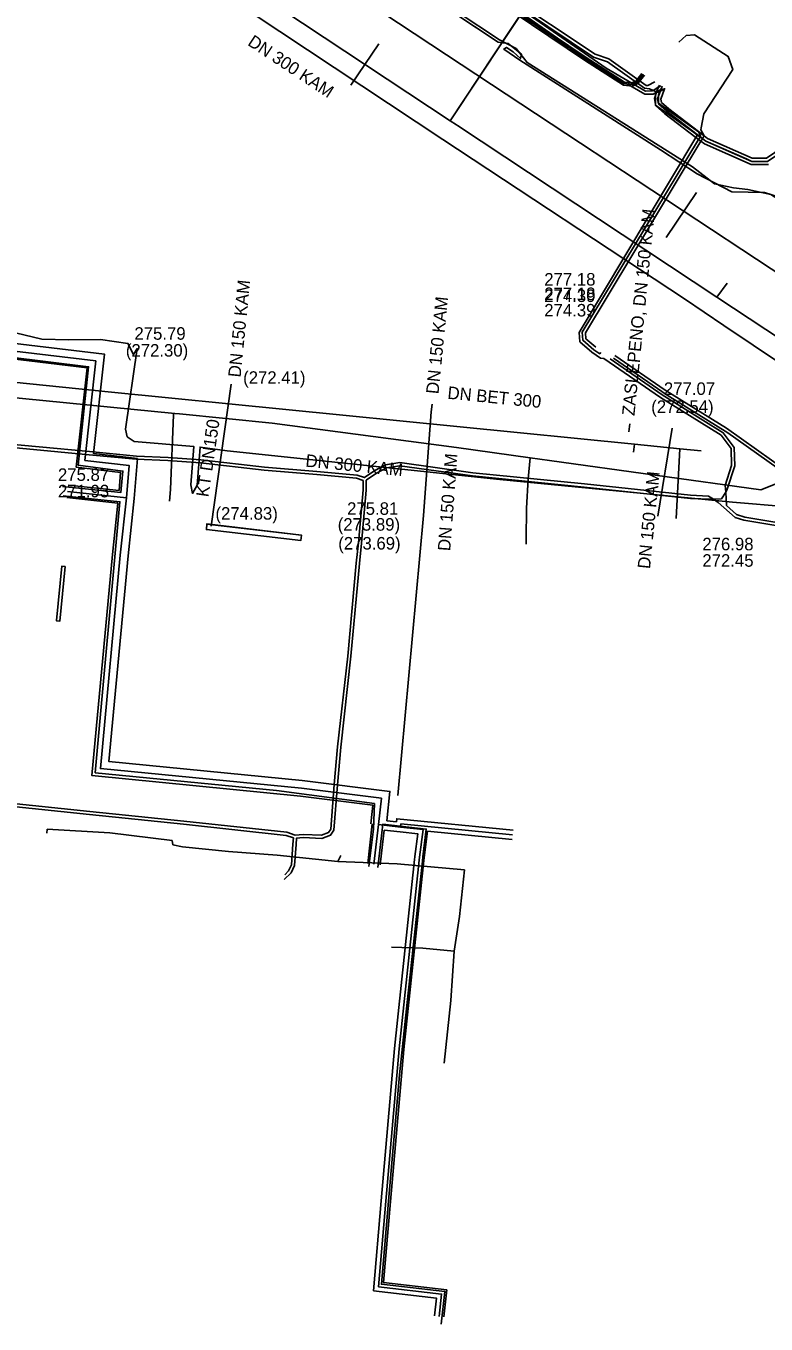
# Model space of a CAD drawing. Extents: x -598233 to -596890, y -1157848 to -1156431.
# Drawn here: x -597755.4 to -597708.1, y -1156940.7 to -1156857.7 of the extents above; entities that cross this region are included whole.
import ezdxf

# ---------------------------------------------------------------- set-up
doc = ezdxf.new("R2010")
doc.units = 0
for name, color, linetype in [('BODY_POLYGONY', 7, 'Continuous'), ('G_TEXTY', 7, 'Continuous'), ('G_ZNACKY', 7, 'Continuous'), ('Vrstva 1', 7, 'Continuous'), ('Vrstva 11', 7, 'Continuous'), ('Vrstva 13', 7, 'Continuous'), ('Vrstva 19', 7, 'Continuous'), ('Vrstva 25', 7, 'Continuous'), ('Vrstva 26', 7, 'Continuous'), ('Vrstva 3', 7, 'Continuous'), ('Vrstva 34', 7, 'Continuous'), ('Vrstva 4', 7, 'Continuous'), ('Vrstva 42', 7, 'Continuous'), ('Vrstva 44', 7, 'Continuous'), ('Vrstva 5', 7, 'Continuous'), ('Vrstva 55', 7, 'Continuous'), ('Vrstva 8', 7, 'Continuous')]:
    doc.layers.add(name, color=color, linetype=linetype)

msp = doc.modelspace()

# ---------------------------------------------------------------- linework, layer by layer
at = {"layer": 'BODY_POLYGONY'}
msp.add_line((-597729.99, -1156889.01), (-597729.499, -1156882.392), dxfattribs=at)
msp.add_lwpolyline([(-597729.99, -1156889.01), (-597731.64, -1156906.89)], dxfattribs=at)
at = {"layer": 'G_ZNACKY'}
for p, q in [((-597743.57, -1156889.68), (-597742.285, -1156880.61)), ((-597714.105, -1156883.429), (-597715.03, -1156889.04))]:
    msp.add_line(p, q, dxfattribs=at)
at = {"layer": 'Vrstva 1'}
for p, q in [((-597729.449, -1156881.894), (-597729.499, -1156882.392)), ((-597716.822, -1156883.158), (-597716.872, -1156883.655))]:
    msp.add_line(p, q, dxfattribs=at)
for points in [[(-597734.63, -1156861.52), (-597732.848, -1156858.878)], [(-597712.55, -1156868.37), (-597714.499, -1156871.259)], [(-597742.285, -1156880.61), (-597743.57, -1156889.68)]]:
    msp.add_lwpolyline(points, dxfattribs=at)
at = {"layer": 'Vrstva 11'}
for points in [[(-597743.83, -1156889.55), (-597743.87, -1156889.9), (-597737.84, -1156890.61), (-597737.8, -1156890.26)], [(-597737.8, -1156890.26), (-597743.83, -1156889.55)]]:
    msp.add_lwpolyline(points, dxfattribs=at)
at = {"layer": 'Vrstva 13'}
for points in [[(-597704.92, -1156875.14), (-597716.336, -1156867.602), (-597719.97, -1156865.22), (-597728.521, -1156859.577), (-597739.8, -1156852.13), (-597754.58, -1156842.28), (-597758.034, -1156840.01), (-597764.51, -1156835.75), (-597773.743, -1156829.58), (-597781.321, -1156824.498), (-597782.24, -1156823.88), (-597793.17, -1156816.6), (-597794.831, -1156816.258)], [(-597707.141, -1156886.777), (-597707.21, -1156886.88), (-597708.44, -1156887.36), (-597721.95, -1156885.49), (-597723.186, -1156885.318), (-597727.88, -1156884.67), (-597739.67, -1156883.1), (-597745.58, -1156882.52), (-597745.891, -1156882.484), (-597756.92, -1156881.402), (-597763.41, -1156880.76), (-597774.077, -1156879.748), (-597781.64, -1156879.03), (-597793.73, -1156877.82), (-597799.14, -1156877.29), (-597828.811, -1156874.332)], [(-597746.22, -1156888.1), (-597746.16, -1156887.35), (-597745.96, -1156882.58), (-597745.96, -1156882.48)], [(-597723.186, -1156885.318), (-597723.31, -1156886.67), (-597723.42, -1156888.53), (-597723.44, -1156890.53), (-597723.44, -1156890.83)]]:
    msp.add_lwpolyline(points, dxfattribs=at)
at = {"layer": 'Vrstva 19'}
msp.add_lwpolyline([(-597635.01, -1156927.15), (-597636.85, -1156925.96), (-597649.7, -1156917.56), (-597656.54, -1156912.95), (-597657.93, -1156912.02), (-597664.9, -1156907.41), (-597674.81, -1156900.79), (-597677.27, -1156899.16), (-597680.98, -1156896.72), (-597682.51, -1156895.67), (-597689.23, -1156891.1), (-597700.75, -1156883.51), (-597700.99, -1156883.36), (-597703.087, -1156881.991), (-597707.07, -1156879.39), (-597710.8, -1156876.87), (-597713.33, -1156875.17), (-597728.77, -1156864.98), (-597744.35, -1156854.65)], dxfattribs=at)
at = {"layer": 'Vrstva 25'}
for p, q in [((-597748.974, -1156887.872), (-597752.746, -1156887.468)), ((-597732.869, -1156908.752), (-597733.164, -1156911.274)), ((-597732.869, -1156908.752), (-597731.458, -1156908.91))]:
    msp.add_line(p, q, dxfattribs=at)
for points in [[(-597803.481, -1156873.014), (-597800.385, -1156873.271), (-597788.212, -1156874.565), (-597778.522, -1156875.708), (-597769.593, -1156876.811), (-597760.081, -1156878.043), (-597750.933, -1156879.134), (-597751.629, -1156885.489), (-597748.81, -1156885.81), (-597748.974, -1156887.872)], [(-597748.974, -1156887.872), (-597749.366, -1156891.54), (-597750.636, -1156905.172), (-597737.793, -1156906.426), (-597732.689, -1156907.065), (-597732.869, -1156908.752)], [(-597731.458, -1156908.91), (-597731.436, -1156908.707), (-597724.301, -1156909.397)], [(-597731.458, -1156908.91), (-597730.028, -1156909.069), (-597730.255, -1156910.835)], [(-597730.255, -1156910.835), (-597730.275, -1156911.02), (-597731.56, -1156923.076), (-597732.412, -1156932.797), (-597732.867, -1156938.265), (-597728.838, -1156938.732), (-597729, -1156940.159)]]:
    msp.add_lwpolyline(points, dxfattribs=at)
at = {"layer": 'Vrstva 26'}
for p, q in [((-597752.704, -1156887.071), (-597749.44, -1156887.419)), ((-597749.514, -1156888.216), (-597752.789, -1156887.866)), ((-597733.562, -1156911.227), (-597733.266, -1156908.706)), ((-597732.506, -1156909.094), (-597732.767, -1156911.32)), ((-597731.492, -1156909.208), (-597732.506, -1156909.094)), ((-597732.34, -1156908.509), (-597731.723, -1156908.578)), ((-597729.957, -1156910.873), (-597729.739, -1156909.173)), ((-597724.33, -1156909.696), (-597729.739, -1156909.173))]:
    msp.add_line(p, q, dxfattribs=at)
for points in [[(-597803.04, -1156872.549), (-597800.338, -1156872.773), (-597788.156, -1156874.068), (-597778.462, -1156875.211), (-597769.531, -1156876.315), (-597760.02, -1156877.547), (-597750.382, -1156878.697), (-597751.077, -1156885.048), (-597748.274, -1156885.367), (-597748.476, -1156887.911)], [(-597749.44, -1156887.419), (-597749.347, -1156886.252), (-597752.18, -1156885.929), (-597751.484, -1156879.572), (-597760.143, -1156878.54), (-597769.656, -1156877.307), (-597778.582, -1156876.204), (-597788.268, -1156875.061), (-597800.432, -1156873.768), (-597803.522, -1156873.512)], [(-597733.366, -1156908.699), (-597733.239, -1156907.5), (-597737.849, -1156906.923), (-597751.18, -1156905.621), (-597749.863, -1156891.491), (-597749.514, -1156888.216)], [(-597748.477, -1156887.925), (-597748.868, -1156891.59), (-597750.092, -1156904.722), (-597737.738, -1156905.929), (-597732.14, -1156906.63), (-597732.34, -1156908.509)], [(-597731.723, -1156908.578), (-597731.701, -1156908.38), (-597724.272, -1156909.099)], [(-597730.553, -1156910.797), (-597730.364, -1156909.334), (-597731.492, -1156909.208)], [(-597729.298, -1156940.125), (-597729.17, -1156938.995), (-597733.19, -1156938.529), (-597732.711, -1156932.771), (-597731.858, -1156923.047), (-597730.573, -1156910.988), (-597730.553, -1156910.803)], [(-597728.702, -1156940.193), (-597728.506, -1156938.468), (-597732.544, -1156938), (-597732.113, -1156932.823), (-597731.261, -1156923.105), (-597729.976, -1156911.052), (-597729.957, -1156910.867)]]:
    msp.add_lwpolyline(points, dxfattribs=at)
at = {"layer": 'Vrstva 3'}
for points in [[(-597743.87, -1156889.9), (-597743.83, -1156889.53), (-597737.8, -1156890.26), (-597737.84, -1156890.61)], [(-597752.9, -1156892.26), (-597753.23, -1156895.75), (-597753.45, -1156895.73), (-597753.45, -1156895.71), (-597753.1, -1156892.25), (-597753.1, -1156892.24)]]:
    msp.add_lwpolyline(points, close=True, dxfattribs=at)
at = {"layer": 'Vrstva 34'}
msp.add_lwpolyline([(-597714.78, -1156861.64), (-597715.04, -1156862.39), (-597714.98, -1156862.72), (-597714.45, -1156863.19), (-597712.42, -1156864.76), (-597711.95, -1156865.1), (-597709.36, -1156866.22), (-597709.03, -1156866.39), (-597708.56, -1156866.39), (-597708.02, -1156866.39), (-597706.3, -1156865.22), (-597705.61, -1156864.69), (-597705.16, -1156864.68), (-597704.816, -1156864.902)], dxfattribs=at)
at = {"layer": 'Vrstva 42'}
for points in [[(-597742.236, -1156844.58), (-597742.472, -1156844.992), (-597742.58, -1156845.18), (-597742.578, -1156845.183), (-597742.428, -1156845.358), (-597742.253, -1156845.434), (-597741.19, -1156845.735), (-597740.321, -1156846.044), (-597739.826, -1156846.219), (-597737.796, -1156847.486), (-597736.943, -1156848.037), (-597732.116, -1156851.156), (-597724.824, -1156855.917), (-597718.316, -1156860.426), (-597715.814, -1156861.899), (-597715.379, -1156861.891), (-597715.315, -1156861.851), (-597714.997, -1156861.656), (-597714.979, -1156861.645), (-597714.832, -1156861.555)], [(-597714.59, -1156861.74), (-597714.606, -1156861.749), (-597714.868, -1156861.895), (-597714.869, -1156861.895), (-597715.02, -1156861.98), (-597715.092, -1156861.949), (-597715.098, -1156861.946), (-597715.105, -1156861.943), (-597715.315, -1156861.851), (-597715.555, -1156861.746), (-597715.878, -1156861.711), (-597718.246, -1156860.02), (-597719.125, -1156859.72), (-597724.916, -1156855.843)], [(-597715.22, -1156861.31), (-597715.668, -1156861.549), (-597715.762, -1156861.549), (-597718.154, -1156859.84), (-597719.035, -1156859.54), (-597724.804, -1156855.677)], [(-597714.728, -1156861.725), (-597714.82, -1156861.782), (-597714.832, -1156861.789), (-597715.092, -1156861.949), (-597715.101, -1156861.954), (-597715.113, -1156861.962), (-597715.321, -1156862.089), (-597715.866, -1156862.101), (-597718.424, -1156860.594), (-597724.936, -1156856.083)], [(-597699.801, -1156857.302), (-597702.911, -1156860.532), (-597704.272, -1156862.698), (-597704.503, -1156863.18), (-597705.044, -1156864.116), (-597705.26, -1156864.29), (-597706.3, -1156865.22), (-597708.02, -1156866.39), (-597709.03, -1156866.39), (-597711.95, -1156865.1), (-597712.168, -1156864.934), (-597712.327, -1156864.812), (-597714.45, -1156863.19), (-597714.98, -1156862.72), (-597715.04, -1156862.39), (-597714.98, -1156862.217), (-597714.872, -1156861.905), (-597714.869, -1156861.895), (-597714.832, -1156861.789), (-597714.78, -1156861.64)], [(-597699.959, -1156857.178), (-597703.069, -1156860.408), (-597704.448, -1156862.602), (-597704.677, -1156863.08), (-597705.193, -1156863.974), (-597705.417, -1156864.162), (-597706.423, -1156865.062), (-597708.082, -1156866.19), (-597708.988, -1156866.19), (-597711.847, -1156864.927), (-597712.069, -1156864.757), (-597714.323, -1156863.035), (-597714.796, -1156862.616), (-597714.834, -1156862.406), (-597714.606, -1156861.749), (-597714.591, -1156861.706)], [(-597713.69, -1156858.77), (-597713.21, -1156858.34), (-597712.68, -1156858.3), (-597710.53, -1156859.68), (-597710.24, -1156860.52), (-597712.09, -1156863.34), (-597712.26, -1156864.25), (-597712.278, -1156864.373), (-597712.069, -1156864.757), (-597712.168, -1156864.934), (-597712.179, -1156864.953), (-597712.271, -1156865.106), (-597719.655, -1156877.337), (-597719.619, -1156877.712), (-597718.988, -1156878.261)], [(-597800.05, -1156859.82), (-597802.39, -1156859.61), (-597803.4, -1156873.39), (-597800.82, -1156873.63), (-597785.43, -1156875.29), (-597751.39, -1156879.5), (-597752.05, -1156885.8), (-597749.2, -1156886.17), (-597749.33, -1156887.53), (-597753.06, -1156887.15)], [(-597714.922, -1156861.511), (-597714.979, -1156861.645), (-597715.059, -1156861.834), (-597715.105, -1156861.943), (-597715.113, -1156861.962), (-597715.18, -1156862.12), (-597715.18, -1156862.183), (-597715.18, -1156862.738), (-597715.18, -1156862.782), (-597715.171, -1156862.788), (-597712.587, -1156864.628), (-597712.521, -1156864.747), (-597712.591, -1156864.862), (-597720.059, -1156877.309), (-597720.001, -1156877.908), (-597719.232, -1156878.579), (-597718.678, -1156878.954), (-597718.469, -1156878.968), (-597714.865, -1156881.474), (-597710.979, -1156883.875), (-597710.349, -1156884.734), (-597710.311, -1156885.806), (-597710.719, -1156887.081), (-597710.689, -1156887.516), (-597710.63, -1156888.377), (-597709.99, -1156888.951), (-597709.477, -1156889.102), (-597704.731, -1156889.904)], [(-597714.738, -1156861.589), (-597714.82, -1156861.782), (-597714.868, -1156861.895), (-597714.872, -1156861.905), (-597714.98, -1156862.16), (-597714.98, -1156862.217), (-597714.98, -1156862.678), (-597712.433, -1156864.492), (-597712.29, -1156864.751), (-597712.327, -1156864.812), (-597712.431, -1156864.984), (-597719.86, -1156877.29), (-597719.81, -1156877.81), (-597719.11, -1156878.42), (-597718.734, -1156878.674), (-597718.675, -1156878.585)], [(-597714.969, -1156861.575), (-597714.997, -1156861.656), (-597715.059, -1156861.834), (-597715.098, -1156861.946), (-597715.101, -1156861.954), (-597715.18, -1156862.183), (-597715.246, -1156862.374), (-597715.18, -1156862.738), (-597715.171, -1156862.788), (-597715.164, -1156862.824), (-597714.577, -1156863.345), (-597712.591, -1156864.862), (-597712.431, -1156864.984), (-597712.271, -1156865.106), (-597712.053, -1156865.273), (-597709.072, -1156866.59), (-597707.958, -1156866.59)], [(-597718.081, -1156878.996), (-597714.755, -1156881.306), (-597710.841, -1156883.725), (-597710.151, -1156884.666), (-597710.109, -1156885.834), (-597710.609, -1156887.393), (-597710.689, -1156887.516), (-597710.967, -1156887.941), (-597711.476, -1156887.964), (-597711.62, -1156887.97), (-597712.948, -1156887.91), (-597719.73, -1156887.189), (-597726.872, -1156886.479), (-597731.499, -1156885.831), (-597732.358, -1156885.966), (-597732.998, -1156886.306), (-597733.659, -1156886.753), (-597733.65, -1156887.384), (-597733.951, -1156890.78), (-597734.09, -1156892.07), (-597734.63, -1156898), (-597735.281, -1156903.81), (-597735.5, -1156906.208), (-597735.722, -1156909.104), (-597735.935, -1156909.422), (-597736.484, -1156909.631), (-597737.677, -1156909.58), (-597738.111, -1156909.622), (-597738.14, -1156910.016), (-597738.234, -1156911.367), (-597738.455, -1156911.827), (-597738.893, -1156912.253)], [(-597682.145, -1156903.757), (-597681.863, -1156903.303), (-597681.949, -1156903.118), (-597690.077, -1156897.486), (-597693.49, -1156895.085), (-597694.362, -1156894.521), (-597700.229, -1156890.759), (-597706.743, -1156886.44), (-597710.544, -1156883.732), (-597714.424, -1156881.33), (-597717.864, -1156878.959)], [(-597667.765, -1156912.267), (-597675.205, -1156907.227), (-597677.626, -1156905.646), (-597681.228, -1156903.358), (-597681.678, -1156903.227), (-597681.791, -1156902.983), (-597690.023, -1156897.278), (-597693.464, -1156894.857), (-597694.346, -1156894.286), (-597700.255, -1156890.496), (-597706.813, -1156886.148), (-597710.645, -1156883.417), (-597714.555, -1156880.996), (-597717.764, -1156878.784)], [(-597757.823, -1156884.51), (-597751.359, -1156885.12), (-597748.347, -1156885.41), (-597746.326, -1156885.5), (-597744.249, -1156885.64), (-597740.17, -1156886.12), (-597736.819, -1156886.39), (-597734.281, -1156886.628), (-597733.859, -1156886.772), (-597733.85, -1156887.376), (-597734.149, -1156890.76), (-597734.29, -1156892.05), (-597734.829, -1156897.98), (-597735.48, -1156903.79), (-597735.7, -1156906.192), (-597735.918, -1156909.036), (-597736.065, -1156909.258), (-597736.516, -1156909.429), (-597737.683, -1156909.38), (-597738.188, -1156909.428), (-597738.728, -1156909.242), (-597745.31, -1156908.521), (-597751.31, -1156907.911), (-597758.66, -1156907.14)], [(-597702.65, -1156890.653), (-597703.219, -1156890.806), (-597704.789, -1156890.096), (-597709.524, -1156889.297), (-597710.09, -1156889.129), (-597711.166, -1156888.165), (-597711.476, -1156887.964), (-597711.786, -1156887.762), (-597712.932, -1156887.71), (-597719.71, -1156886.991), (-597726.848, -1156886.281), (-597731.501, -1156885.629), (-597732.422, -1156885.774), (-597733.102, -1156886.134), (-597733.775, -1156886.589), (-597734.239, -1156886.432), (-597736.801, -1156886.19), (-597740.15, -1156885.92), (-597744.231, -1156885.44), (-597746.314, -1156885.3), (-597748.333, -1156885.21), (-597751.341, -1156884.92), (-597757.793, -1156884.312)], [(-597753.01, -1156887.76), (-597749.39, -1156888.13), (-597750.97, -1156905.44), (-597739.38, -1156906.58), (-597733.13, -1156907.41), (-597733.2, -1156909.04), (-597733.48, -1156911.42)], [(-597738.863, -1156911.949), (-597738.621, -1156911.71), (-597738.431, -1156911.315), (-597738.34, -1156910.002), (-597738.31, -1156909.598), (-597738.772, -1156909.438), (-597745.33, -1156908.719), (-597751.33, -1156908.109), (-597758.68, -1156907.34), (-597766.409, -1156906.6), (-597774.48, -1156905.85), (-597783.02, -1156905), (-597792.06, -1156904.13), (-597799.752, -1156903.369), (-597801.492, -1156903.111), (-597802.285, -1156903.188), (-597802.952, -1156903.479), (-597803.306, -1156904.043), (-597803.233, -1156904.619), (-597802.942, -1156905.153), (-597802.256, -1156905.675)], [(-597732.91, -1156911.48), (-597732.59, -1156908.72), (-597729.82, -1156909.04), (-597730.03, -1156910.8)], [(-597730.03, -1156910.8), (-597730.07, -1156911.09), (-597731.05, -1156920.12), (-597731.54, -1156924.74), (-597732.23, -1156932.81), (-597732.68, -1156938.11), (-597728.63, -1156938.57), (-597728.86, -1156940.65)]]:
    msp.add_lwpolyline(points, dxfattribs=at)
at = {"layer": 'Vrstva 44'}
for p, q in [((-597727.54, -1156854.51), (-597719.65, -1156859.83)), ((-597719.65, -1156859.83), (-597717.19, -1156861.42)), ((-597716.36, -1156861.34), (-597715.96, -1156860.82)), ((-597717.19, -1156861.42), (-597716.66, -1156861.47)), ((-597716.66, -1156861.47), (-597716.36, -1156861.34))]:
    msp.add_line(p, q, dxfattribs=at)
for points in [[(-597787.25, -1156810.74), (-597787.723, -1156812.529), (-597787.631, -1156814.921), (-597786.668, -1156816.542), (-597784.514, -1156819.123), (-597776.987, -1156823.686), (-597769.874, -1156828.377), (-597763.165, -1156832.917), (-597754.425, -1156838.647), (-597745.778, -1156844.424), (-597742.959, -1156845.943), (-597742.164, -1156846.05), (-597740.961, -1156846.04), (-597740.438, -1156846.144), (-597739.962, -1156846.372), (-597733.536, -1156850.416), (-597727.484, -1156854.427), (-597719.595, -1156859.747), (-597717.156, -1156861.323), (-597716.676, -1156861.368), (-597716.424, -1156861.259), (-597716.044, -1156860.765)], [(-597787.91, -1156812.864), (-597787.829, -1156814.979), (-597786.832, -1156816.658), (-597784.646, -1156819.277), (-597777.093, -1156823.854), (-597769.986, -1156828.543), (-597763.275, -1156833.083), (-597754.535, -1156838.813), (-597745.882, -1156844.596), (-597743.021, -1156846.137), (-597742.176, -1156846.25), (-597740.979, -1156846.24), (-597740.502, -1156846.336), (-597740.058, -1156846.548), (-597733.644, -1156850.584), (-597727.596, -1156854.593), (-597719.705, -1156859.913), (-597717.224, -1156861.517), (-597716.644, -1156861.572), (-597716.297, -1156861.421), (-597715.878, -1156860.877)]]:
    msp.add_lwpolyline(points, dxfattribs=at)
at = {"layer": 'Vrstva 5'}
for p, q in [((-597722.23, -1156854.64), (-597728.282, -1156863.788)), ((-597722.23, -1156854.64), (-597724.588, -1156858.204)), ((-597724.588, -1156858.204), (-597728.282, -1156863.788)), ((-597710.604, -1156874.159), (-597711.26, -1156875.05)), ((-597716.525, -1156884.453), (-597716.575, -1156884.95)), ((-597716.575, -1156884.95), (-597716.525, -1156884.453)), ((-597713.61, -1156884.743), (-597713.86, -1156889.19)), ((-597713.86, -1156889.19), (-597713.61, -1156884.743))]:
    msp.add_line(p, q, dxfattribs=at)
for points in [[(-597752.51, -1156847.76), (-597728.282, -1156863.788), (-597727.884, -1156864.052), (-597727.818, -1156864.095), (-597711.26, -1156875.05)], [(-597711.26, -1156875.05), (-597701.865, -1156881.265), (-597701.593, -1156881.444), (-597701.46, -1156881.532), (-597684.854, -1156892.517), (-597684.753, -1156892.584), (-597684.597, -1156892.687), (-597678.098, -1156896.986), (-597678.011, -1156897.043), (-597677.776, -1156897.199), (-597675.31, -1156898.83)], [(-597749.926, -1156881.126), (-597767.685, -1156879.322), (-597796.306, -1156876.415)], [(-597712.246, -1156884.879), (-597713.61, -1156884.743), (-597716.525, -1156884.453), (-597749.926, -1156881.126)]]:
    msp.add_lwpolyline(points, dxfattribs=at)
at = {"layer": 'Vrstva 55'}
for p, q in [((-597754.07, -1156909.29), (-597754.05, -1156909.05)), ((-597754.05, -1156909.05), (-597750.04, -1156909.27)), ((-597750.04, -1156909.27), (-597746.05, -1156909.77)), ((-597746.05, -1156909.77), (-597746.02, -1156910.05)), ((-597746.02, -1156910.05), (-597745.39, -1156910.17)), ((-597745.39, -1156910.17), (-597742.46, -1156910.47)), ((-597742.46, -1156910.47), (-597739.34, -1156910.71)), ((-597739.34, -1156910.71), (-597735.47, -1156911.11)), ((-597735.47, -1156911.11), (-597735.269, -1156910.724)), ((-597735.47, -1156911.11), (-597731.67, -1156911.26)), ((-597731.67, -1156911.26), (-597727.38, -1156911.64)), ((-597727.38, -1156911.64), (-597727.7, -1156914.61)), ((-597730.04, -1156916.64), (-597732.05, -1156916.57)), ((-597728.03, -1156916.83), (-597730.04, -1156916.64)), ((-597728.26, -1156919.98), (-597728.67, -1156923.98))]:
    msp.add_line(p, q, dxfattribs=at)
for points in [[(-597737.577, -1156850.574), (-597725.22, -1156858.77), (-597724.59, -1156858.86), (-597723.73, -1156859.54), (-597723.8, -1156859.82), (-597724.27, -1156859.39), (-597724.7, -1156859.11), (-597724.87, -1156859.21), (-597723.84, -1156859.92), (-597714.86, -1156865.64), (-597712.52, -1156867.19), (-597710.3, -1156868.34), (-597708.2, -1156868.37), (-597707.28, -1156868.68)], [(-597735.96, -1156851.45), (-597725.15, -1156858.63), (-597724.08, -1156859.18), (-597723.38, -1156860.08), (-597712.81, -1156866.74), (-597711.4, -1156867.82), (-597710.2, -1156868.07), (-597709.28, -1156868.19), (-597707.8, -1156868.51), (-597706.34, -1156869.44), (-597702.25, -1156872.36), (-597701.11, -1156873.09), (-597700.6, -1156872.93), (-597700.2, -1156871.96), (-597699.39, -1156871.24), (-597698.76, -1156870.22), (-597697.78, -1156868.9), (-597695.138, -1156865.521), (-597690.17, -1156858.63), (-597689.52, -1156858.11), (-597689.41, -1156857.64)], [(-597727.925, -1156856.982), (-597725.22, -1156858.77), (-597724.59, -1156858.86), (-597723.73, -1156859.54), (-597723.8, -1156859.82), (-597724.27, -1156859.39), (-597724.7, -1156859.11), (-597724.87, -1156859.21), (-597723.84, -1156859.92), (-597714.86, -1156865.64), (-597712.52, -1156867.19), (-597710.3, -1156868.34), (-597708.2, -1156868.37), (-597707.28, -1156868.68)], [(-597742.53, -1156884.87), (-597744.27, -1156884.64), (-597744.46, -1156887.07), (-597744.76, -1156887.6), (-597744.859, -1156887.039), (-597744.669, -1156884.605), (-597748.49, -1156884.27), (-597748.93, -1156883.98), (-597749.03, -1156883.49), (-597748.28, -1156878.34), (-597748.53, -1156878.72), (-597748.88, -1156878.01), (-597750.63, -1156877.77), (-597752.65, -1156877.78), (-597754.37, -1156877.75), (-597766.53, -1156874.83), (-597771.94, -1156874.35), (-597773.97, -1156874.05), (-597788.9, -1156872.71), (-597802.28, -1156871.36), (-597805.33, -1156871.04)], [(-597697.84, -1156876.1), (-597697.85, -1156876.85), (-597705.41, -1156888.45), (-597706.7, -1156888.45), (-597710.25, -1156888.16), (-597725.11, -1156886.71), (-597742.53, -1156884.87), (-597744.27, -1156884.64), (-597744.46, -1156887.07)], [(-597727.7, -1156914.61), (-597728.03, -1156916.83), (-597728.26, -1156919.98)]]:
    msp.add_lwpolyline(points, dxfattribs=at)

# ---------------------------------------------------------------- texts
at = {"layer": 'G_TEXTY'}
for s, p in [('(272.41)', (-597741.52, -1156880.594)), ('275.81 ', (-597734.88, -1156888.963)), ('(274.83)', (-597743.287, -1156889.272)), ('(273.89)', (-597735.477, -1156889.975)), ('(273.69)', (-597735.443, -1156891.179))]:
    msp.add_text(s, height=0.8, dxfattribs=at).set_placement(p)
for s, rotation, p in [('KT DN150', 81.7312, (-597743.737, -1156887.861)), ('DN 150 KAM', 85.65077, (-597728.292, -1156891.298))]:
    msp.add_text(s, height=0.8, rotation=rotation, dxfattribs=at).set_placement(p)
at = {"layer": 'Vrstva 4'}
for s, rotation, p in [('ZASLEPENO, DN 150 KAM', 84.28702, (-597716.521, -1156882.659)), ('DN 150 KAM', 84.28702, (-597741.685, -1156880.209)), ('DN 150 KAM', 84.28702, (-597729.041, -1156881.275)), ('DN BET 300', 354.28702, (-597728.491, -1156881.544)), ('DN 150 KAM', 84.28702, (-597715.527, -1156892.44))]:
    msp.add_text(s, height=0.8, rotation=rotation, dxfattribs=at).set_placement(p)
for s, p in [('275.79 ', (-597748.465, -1156877.779)), ('(272.30)', (-597749.013, -1156878.857)), ('277.07 ', (-597714.638, -1156881.303)), ('(272.54)', (-597715.447, -1156882.452))]:
    msp.add_text(s, height=0.8, dxfattribs=at).set_placement(p)
at = {"layer": 'Vrstva 8'}
for rotation, p in [(326.51234, (-597741.285, -1156858.926)), (354.31257, (-597737.562, -1156885.881))]:
    msp.add_text('DN 300 KAM', height=0.8, rotation=rotation, dxfattribs=at).set_placement(p)
for s, p in [('277.18', (-597722.282, -1156874.318)), ('277.18', (-597722.282, -1156875.243)), ('274.39', (-597722.282, -1156875.368)), ('274.39', (-597722.282, -1156876.293)), ('275.87', (-597753.35, -1156886.796)), ('271.93', (-597753.35, -1156887.846)), ('276.98', (-597712.182, -1156891.229)), ('272.45', (-597712.182, -1156892.279))]:
    msp.add_text(s, height=0.8, dxfattribs=at).set_placement(p)

doc.saveas('drawing.dxf')
